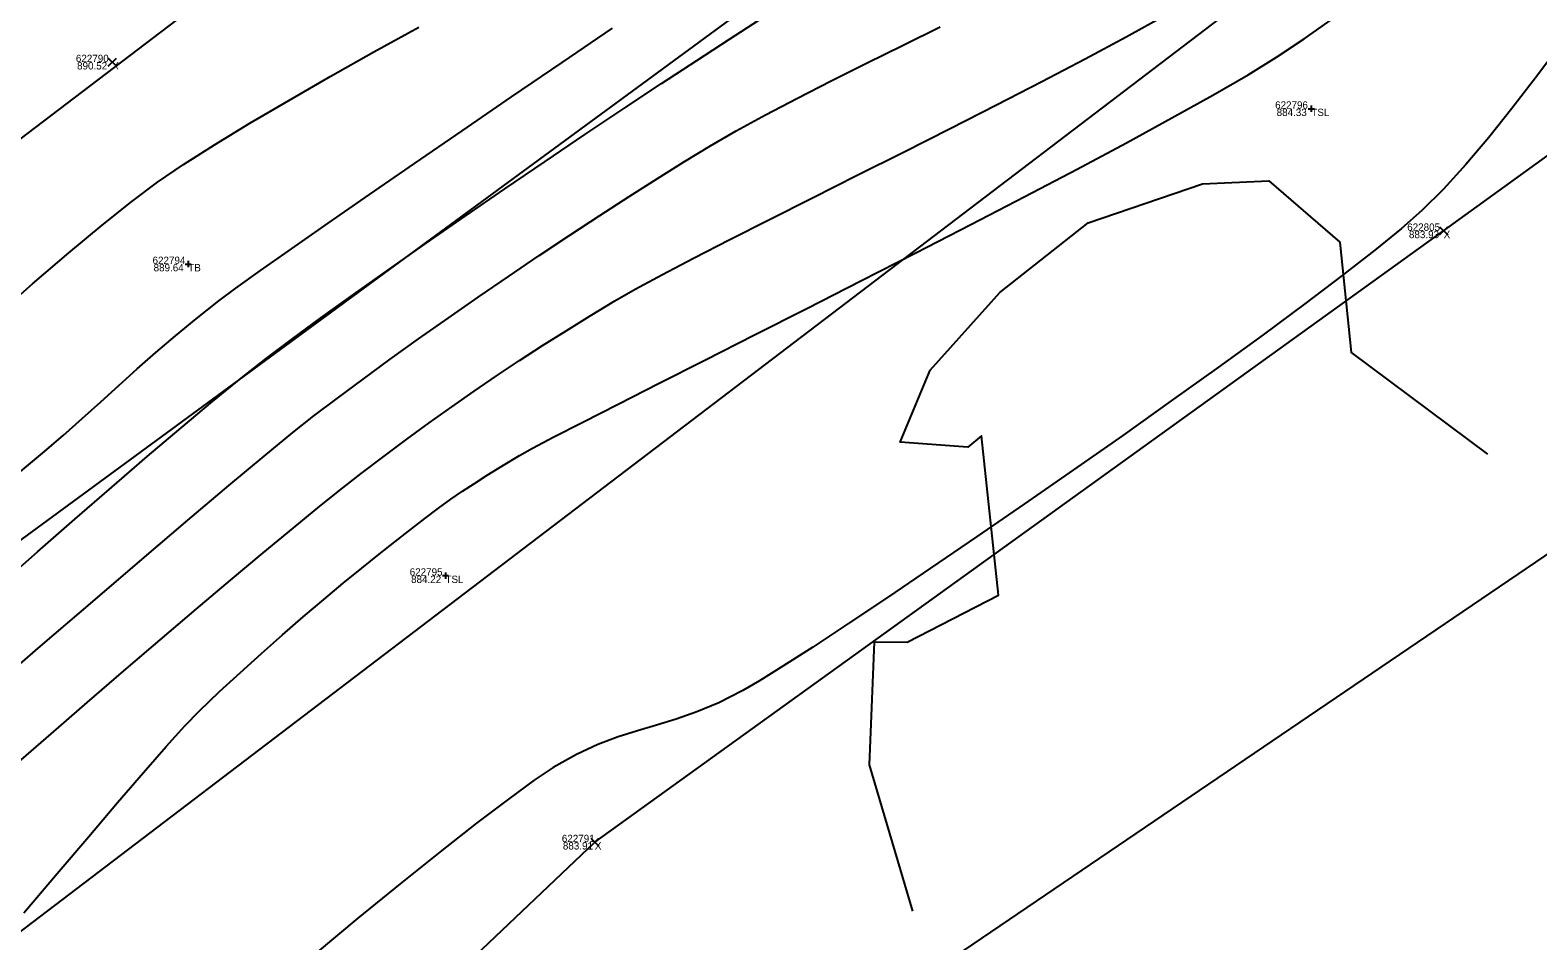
# Model space of a CAD drawing. Extents: x 1957117 to 1971063, y 701601 to 715861.
# Drawn here: x 1967560.8 to 1967632.6, y 710078.6 to 710121.9 of the extents above; entities that cross this region are included whole.
import ezdxf

# ---------------------------------------------------------------- set-up
doc = ezdxf.new("R2010")
doc.units = 0
for name, color, linetype in [('AP_X_Lights', 7, 'Continuous'), ('DT_X_Contour_Major', 7, 'Continuous'), ('DT_X_Contour_Minor', 7, 'Continuous'), ('DT_X_TIN_Hull', 7, 'Continuous'), ('GE_X_CL_20', 7, 'Continuous'), ('PV_P_Drive', 7, 'Continuous'), ('PV_P_Shoulder', 7, 'Continuous'), ('RS_Raster1', 7, 'Continuous'), ('RW_X_Esmt_RR', 7, 'Continuous'), ('RW_X_Fee_RW', 7, 'Continuous'), ('SC_Scratch1', 7, 'Continuous'), ('SC_Shading5', 7, 'Continuous'), ('VG_X_Tree_Line_Rt', 7, 'Continuous')]:
    doc.layers.add(name, color=color, linetype=linetype)

msp = doc.modelspace()

# ---------------------------------------------------------------- linework, layer by layer
at = {"layer": 'AP_X_Lights'}
for p, q in [((1967564.559, 710120.235), (1967564.947, 710120.625)), ((1967564.559, 710120.625), (1967564.947, 710120.235)), ((1967627.894, 710112.213), (1967628.282, 710112.603)), ((1967627.894, 710112.603), (1967628.282, 710112.213)), ((1967587.514, 710083.143), (1967587.902, 710083.533)), ((1967587.514, 710083.533), (1967587.902, 710083.143))]:
    msp.add_line(p, q, dxfattribs=at)
at = {"layer": 'DT_X_Contour_Major'}
for points in [[(1967560.549, 710079.979), (1967562.137, 710081.85), (1967563.63, 710083.608), (1967565.007, 710085.221), (1967566.244, 710086.657), (1967567.32, 710087.883), (1967568.212, 710088.867), (1967568.899, 710089.575), (1967569.858, 710090.494), (1967570.845, 710091.41), (1967571.846, 710092.314), (1967572.849, 710093.199), (1967573.841, 710094.056), (1967574.809, 710094.876), (1967575.74, 710095.651), (1967576.623, 710096.372), (1967577.444, 710097.032), (1967578.19, 710097.622), (1967578.85, 710098.133), (1967579.621, 710098.721), (1967580.279, 710099.214), (1967580.864, 710099.64), (1967581.417, 710100.026), (1967581.979, 710100.4), (1967582.59, 710100.788), (1967583.29, 710101.22), (1967584.12, 710101.721), (1967584.738, 710102.066), (1967585.758, 710102.604), (1967587.133, 710103.312), (1967588.82, 710104.172), (1967590.773, 710105.162), (1967592.949, 710106.263), (1967595.302, 710107.454), (1967597.788, 710108.714), (1967600.362, 710110.024), (1967602.98, 710111.362), (1967605.597, 710112.709), (1967608.168, 710114.044), (1967610.65, 710115.347), (1967612.996, 710116.596), (1967615.163, 710117.773), (1967617.107, 710118.856), (1967618.781, 710119.826), (1967620.143, 710120.661), (1967621.46, 710121.537), (1967623.01, 710122.623)], [(1967560.549, 710079.979), (1967562.137, 710081.85), (1967563.63, 710083.608), (1967565.007, 710085.221), (1967566.244, 710086.657), (1967567.32, 710087.883), (1967568.212, 710088.867), (1967568.899, 710089.575), (1967569.858, 710090.494), (1967570.845, 710091.41), (1967571.846, 710092.314), (1967572.849, 710093.199), (1967573.841, 710094.056), (1967574.809, 710094.876), (1967575.74, 710095.651), (1967576.623, 710096.372), (1967577.444, 710097.032), (1967578.19, 710097.622), (1967578.85, 710098.133), (1967579.621, 710098.721), (1967580.279, 710099.214), (1967580.864, 710099.64), (1967581.417, 710100.026), (1967581.979, 710100.4), (1967582.59, 710100.788), (1967583.29, 710101.22), (1967584.12, 710101.721), (1967584.738, 710102.066), (1967585.758, 710102.604), (1967587.133, 710103.312), (1967588.82, 710104.172), (1967590.773, 710105.162), (1967592.949, 710106.263), (1967595.302, 710107.454), (1967597.788, 710108.714), (1967600.362, 710110.024), (1967602.98, 710111.362), (1967605.597, 710112.709), (1967608.168, 710114.044), (1967610.65, 710115.347), (1967612.996, 710116.596), (1967615.163, 710117.773), (1967617.107, 710118.856), (1967618.781, 710119.826), (1967620.143, 710120.661), (1967621.46, 710121.537), (1967623.01, 710122.623)], [(1967559.13, 710108.28), (1967560.959, 710109.879), (1967562.681, 710111.353), (1967564.266, 710112.671), (1967565.684, 710113.802), (1967566.904, 710114.715), (1967568.145, 710115.561), (1967569.623, 710116.503), (1967571.301, 710117.525), (1967573.147, 710118.61), (1967575.124, 710119.745), (1967577.198, 710120.913), (1967579.336, 710122.099)], [(1967559.13, 710108.28), (1967560.959, 710109.879), (1967562.681, 710111.353), (1967564.266, 710112.671), (1967565.684, 710113.802), (1967566.904, 710114.715), (1967568.145, 710115.561), (1967569.623, 710116.503), (1967571.301, 710117.525), (1967573.147, 710118.61), (1967575.124, 710119.745), (1967577.198, 710120.913), (1967579.336, 710122.099)]]:
    msp.add_lwpolyline(points, dxfattribs=at)
at = {"layer": 'DT_X_Contour_Minor'}
for points in [[(1967559.396, 710095.569), (1967561.188, 710097.141), (1967562.973, 710098.701), (1967564.726, 710100.221), (1967566.419, 710101.677), (1967568.027, 710103.043), (1967569.524, 710104.291), (1967570.882, 710105.398), (1967572.077, 710106.336), (1967573.283, 710107.245), (1967574.675, 710108.266), (1967576.226, 710109.381), (1967577.905, 710110.571), (1967579.685, 710111.817), (1967581.538, 710113.099), (1967583.433, 710114.4), (1967585.343, 710115.7), (1967587.239, 710116.98), (1967589.093, 710118.222), (1967590.876, 710119.406), (1967592.558, 710120.513), (1967594.113, 710121.524), (1967595.51, 710122.421)], [(1967559.396, 710095.569), (1967561.188, 710097.141), (1967562.973, 710098.701), (1967564.726, 710100.221), (1967566.419, 710101.677), (1967568.027, 710103.043), (1967569.524, 710104.291), (1967570.882, 710105.398), (1967572.077, 710106.336), (1967573.283, 710107.245), (1967574.675, 710108.266), (1967576.226, 710109.381), (1967577.905, 710110.571), (1967579.685, 710111.817), (1967581.538, 710113.099), (1967583.433, 710114.4), (1967585.343, 710115.7), (1967587.239, 710116.98), (1967589.093, 710118.222), (1967590.876, 710119.406), (1967592.558, 710120.513), (1967594.113, 710121.524), (1967595.51, 710122.421)], [(1967560.182, 710087.047), (1967561.839, 710088.494), (1967563.554, 710089.979), (1967565.295, 710091.477), (1967567.034, 710092.962), (1967568.74, 710094.409), (1967570.383, 710095.793), (1967571.933, 710097.088), (1967573.358, 710098.268), (1967574.63, 710099.308), (1967575.718, 710100.183), (1967576.592, 710100.867), (1967577.684, 710101.697), (1967578.763, 710102.5), (1967579.833, 710103.281), (1967580.899, 710104.041), (1967581.966, 710104.785), (1967583.038, 710105.516), (1967584.121, 710106.236), (1967585.219, 710106.949), (1967586.337, 710107.659), (1967587.48, 710108.368), (1967588.653, 710109.08), (1967589.626, 710109.637), (1967590.888, 710110.319), (1967592.399, 710111.108), (1967594.124, 710111.991), (1967596.022, 710112.952), (1967598.058, 710113.976), (1967600.193, 710115.047), (1967602.39, 710116.151), (1967604.611, 710117.273), (1967606.819, 710118.396), (1967608.974, 710119.507), (1967611.041, 710120.589), (1967612.981, 710121.628), (1967614.757, 710122.608)], [(1967560.182, 710087.047), (1967561.839, 710088.494), (1967563.554, 710089.979), (1967565.295, 710091.477), (1967567.034, 710092.962), (1967568.74, 710094.409), (1967570.383, 710095.793), (1967571.933, 710097.088), (1967573.358, 710098.268), (1967574.63, 710099.308), (1967575.718, 710100.183), (1967576.592, 710100.867), (1967577.684, 710101.697), (1967578.763, 710102.5), (1967579.833, 710103.281), (1967580.899, 710104.041), (1967581.966, 710104.785), (1967583.038, 710105.516), (1967584.121, 710106.236), (1967585.219, 710106.949), (1967586.337, 710107.659), (1967587.48, 710108.368), (1967588.653, 710109.08), (1967589.626, 710109.637), (1967590.888, 710110.319), (1967592.399, 710111.108), (1967594.124, 710111.991), (1967596.022, 710112.952), (1967598.058, 710113.976), (1967600.193, 710115.047), (1967602.39, 710116.151), (1967604.611, 710117.273), (1967606.819, 710118.396), (1967608.974, 710119.507), (1967611.041, 710120.589), (1967612.981, 710121.628), (1967614.757, 710122.608)], [(1967558.782, 710090.451), (1967561.344, 710092.658), (1967563.824, 710094.787), (1967566.174, 710096.798), (1967568.348, 710098.648), (1967570.299, 710100.294), (1967571.978, 710101.697), (1967573.339, 710102.813), (1967574.334, 710103.602), (1967575.464, 710104.457), (1967576.681, 710105.359), (1967577.973, 710106.298), (1967579.325, 710107.265), (1967580.724, 710108.252), (1967582.156, 710109.247), (1967583.608, 710110.243), (1967585.067, 710111.229), (1967586.518, 710112.198), (1967587.948, 710113.138), (1967589.343, 710114.042), (1967590.69, 710114.899), (1967591.976, 710115.701), (1967593.186, 710116.438), (1967594.434, 710117.161), (1967595.827, 710117.922), (1967597.342, 710118.717), (1967598.954, 710119.539), (1967600.64, 710120.382), (1967602.376, 710121.241), (1967604.137, 710122.111)], [(1967558.782, 710090.451), (1967561.344, 710092.658), (1967563.824, 710094.787), (1967566.174, 710096.798), (1967568.348, 710098.648), (1967570.299, 710100.294), (1967571.978, 710101.697), (1967573.339, 710102.813), (1967574.334, 710103.602), (1967575.464, 710104.457), (1967576.681, 710105.359), (1967577.973, 710106.298), (1967579.325, 710107.265), (1967580.724, 710108.252), (1967582.156, 710109.247), (1967583.608, 710110.243), (1967585.067, 710111.229), (1967586.518, 710112.198), (1967587.948, 710113.138), (1967589.343, 710114.042), (1967590.69, 710114.899), (1967591.976, 710115.701), (1967593.186, 710116.438), (1967594.434, 710117.161), (1967595.827, 710117.922), (1967597.342, 710118.717), (1967598.954, 710119.539), (1967600.64, 710120.382), (1967602.376, 710121.241), (1967604.137, 710122.111)], [(1967560.389, 710100.962), (1967561.437, 710101.834), (1967562.41, 710102.672), (1967563.328, 710103.484), (1967564.208, 710104.277), (1967565.072, 710105.06), (1967565.939, 710105.838), (1967566.827, 710106.621), (1967567.757, 710107.416), (1967568.748, 710108.23), (1967569.819, 710109.071), (1967570.632, 710109.674), (1967571.8, 710110.513), (1967573.277, 710111.555), (1967575.02, 710112.773), (1967576.983, 710114.134), (1967579.122, 710115.608), (1967581.392, 710117.167), (1967583.749, 710118.778), (1967586.148, 710120.412), (1967588.543, 710122.039)], [(1967560.389, 710100.962), (1967561.437, 710101.834), (1967562.41, 710102.672), (1967563.328, 710103.484), (1967564.208, 710104.277), (1967565.072, 710105.06), (1967565.939, 710105.838), (1967566.827, 710106.621), (1967567.757, 710107.416), (1967568.748, 710108.23), (1967569.819, 710109.071), (1967570.632, 710109.674), (1967571.8, 710110.513), (1967573.277, 710111.555), (1967575.02, 710112.773), (1967576.983, 710114.134), (1967579.122, 710115.608), (1967581.392, 710117.167), (1967583.749, 710118.778), (1967586.148, 710120.412), (1967588.543, 710122.039)], [(1967633.586, 710121.174), (1967632.457, 710119.676), (1967631.338, 710118.226), (1967630.232, 710116.847), (1967629.145, 710115.561), (1967628.083, 710114.393), (1967627.049, 710113.366), (1967626.088, 710112.522), (1967624.811, 710111.482), (1967623.261, 710110.275), (1967621.478, 710108.928), (1967619.502, 710107.468), (1967617.373, 710105.922), (1967615.133, 710104.317), (1967612.823, 710102.68), (1967610.482, 710101.038), (1967608.151, 710099.42), (1967605.871, 710097.851), (1967603.683, 710096.359), (1967601.627, 710094.971), (1967599.744, 710093.715), (1967598.074, 710092.617), (1967596.659, 710091.704), (1967595.538, 710091.005), (1967594.752, 710090.545), (1967593.602, 710089.968), (1967592.553, 710089.53), (1967591.577, 710089.19), (1967590.646, 710088.907), (1967589.734, 710088.638), (1967588.813, 710088.343), (1967587.856, 710087.98), (1967586.834, 710087.507), (1967585.72, 710086.883), (1967584.828, 710086.288), (1967583.595, 710085.389), (1967582.08, 710084.234), (1967580.343, 710082.872), (1967578.444, 710081.351), (1967576.442, 710079.718), (1967574.397, 710078.021)], [(1967633.586, 710121.174), (1967632.457, 710119.676), (1967631.338, 710118.226), (1967630.232, 710116.847), (1967629.145, 710115.561), (1967628.083, 710114.393), (1967627.049, 710113.366), (1967626.088, 710112.522), (1967624.811, 710111.482), (1967623.261, 710110.275), (1967621.478, 710108.928), (1967619.502, 710107.468), (1967617.373, 710105.922), (1967615.133, 710104.317), (1967612.823, 710102.68), (1967610.482, 710101.038), (1967608.151, 710099.42), (1967605.871, 710097.851), (1967603.683, 710096.359), (1967601.627, 710094.971), (1967599.744, 710093.715), (1967598.074, 710092.617), (1967596.659, 710091.704), (1967595.538, 710091.005), (1967594.752, 710090.545), (1967593.602, 710089.968), (1967592.553, 710089.53), (1967591.577, 710089.19), (1967590.646, 710088.907), (1967589.734, 710088.638), (1967588.813, 710088.343), (1967587.856, 710087.98), (1967586.834, 710087.507), (1967585.72, 710086.883), (1967584.828, 710086.288), (1967583.595, 710085.389), (1967582.08, 710084.234), (1967580.343, 710082.872), (1967578.444, 710081.351), (1967576.442, 710079.718), (1967574.397, 710078.021)]]:
    msp.add_lwpolyline(points, dxfattribs=at)
at = {"layer": 'DT_X_TIN_Hull'}
msp.add_lwpolyline([(1967085.547, 709715.349), (1967125.288, 709742.888), (1967201.922, 709789.858), (1967241.236, 709818.165), (1967322.211, 709876.642), (1967362.318, 709905.771), (1967392.475, 709930.269), (1967431.715, 709958.84), (1967471.128, 709988.987), (1967511.322, 710018.762), (1967554.325, 710051.667), (1967587.708, 710083.338), (1967628.088, 710112.408), (1967711.181, 710172.474), (1967750.978, 710202.551), (1967790.701, 710237.171), (1967830.563, 710265.437)], dxfattribs=at)
at = {"layer": 'GE_X_CL_20'}
msp.add_lwpolyline([(1968438.508, 710785.011), (1967254.18, 709883.777)], dxfattribs=at)
at = {"layer": 'PV_P_Drive'}
for p, q in [((1967621.647, 710118.215), (1967621.939, 710118.215)), ((1967621.793, 710118.361), (1967621.793, 710118.069)), ((1967621.793, 710118.215), (1967621.793, 710118.215)), ((1967568.367, 710110.975), (1967568.367, 710110.683)), ((1967568.221, 710110.829), (1967568.513, 710110.829)), ((1967568.367, 710110.829), (1967568.367, 710110.829)), ((1967580.456, 710096.011), (1967580.748, 710096.011)), ((1967580.602, 710096.157), (1967580.602, 710095.865)), ((1967580.602, 710096.011), (1967580.602, 710096.011))]:
    msp.add_line(p, q, dxfattribs=at)
at = {"layer": 'RW_X_Esmt_RR'}
msp.add_line((1967272.347, 709859.903), (1968456.675, 710761.138), dxfattribs=at)
at = {"layer": 'RW_X_Fee_RW'}
for points in [[(1963881.046, 707276.431), (1964172.578, 707701.964), (1964668.324, 708419.582), (1964735.207, 708501.875), (1964966.496, 708718.802), (1965107.468, 708816.338), (1965585.552, 709094.216), (1966091.861, 709326.705), (1966247.281, 709386.816), (1966633.174, 709551.737), (1966943.202, 709670.565), (1967172.032, 709812.662), (1967935.697, 710373.174), (1968346.714, 710683.963), (1968484.345, 710796.182), (1968743.632, 711067.038), (1968903.937, 711275.819), (1969041.222, 711501.316), (1969638.166, 712572.015), (1970019.077, 713196.718)], [(1967116.29, 709739.43), (1967383.14, 709927.52), (1967553.25, 710042.89), (1967829.55, 710230.43), (1968162.2, 710466.8), (1968517.84, 710753.6), (1968558.27, 710789.51), (1968630.48, 710856.95), (1968698.82, 710928.17), (1968731.45, 710965.15), (1968773.33, 711015.85), (1968804.61, 711056.38), (1968853.86, 711125.52), (1968913.61, 711220.63), (1968967.08, 711305.76), (1969517.7, 712248.37), (1969788.18, 712707.53), (1969960.82, 712983.76)]]:
    msp.add_lwpolyline(points, dxfattribs=at)
at = {"layer": 'SC_Shading5'}
for points in [[(1963589.678, 706586.994), (1963626.625, 706689.548), (1963651.76, 706746.832), (1963668.09, 706778.596), (1963682.768, 706805.402), (1963734.424, 706911.594), (1963826.849, 707116.717), (1963877.258, 707215.645), (1963964.981, 707354.472), (1964070.526, 707509.355), (1964132.574, 707601.994), (1964163.9, 707642.169), (1964191.2, 707685.167), (1964278.98, 707807.131), (1964326.11, 707874.364), (1964396.427, 707968.962), (1964508.519, 708133.679), (1964655.588, 708336.552), (1964745.319, 708429.172), (1964840.327, 708522.317), (1964988.178, 708660.245), (1965089.796, 708739.041), (1965251.743, 708835.216), (1965415.807, 708922.048), (1965866.2, 709149.38), (1966173.543, 709294.131), (1966283.627, 709338.196), (1966534.003, 709419.214), (1966689.084, 709471.266), (1967008.468, 709641.817), (1967166.677, 709750.124), (1967422.113, 709931.083), (1967818.707, 710198.831), (1968187.021, 710459.852), (1968360.589, 710592.493), (1968496.543, 710707.847), (1968606.427, 710809.378), (1968733.391, 710937.091), (1968807.28, 711025.4), (1968843.008, 711077.094), (1968863.233, 711106.099), (1968909.747, 711171.311), (1968974.133, 711279.559), (1969130.932, 711546.915), (1969247.433, 711744.686), (1969402.714, 712016.424), (1969505.287, 712191.789), (1969666.311, 712460.805), (1969771.586, 712639.896), (1969880.058, 712820.917), (1969964.994, 712955.706), (1969990.005, 713000.084), (1970030.065, 713068.479)], [(1963609.915, 706579.703), (1963646.615, 706681.572), (1963671.193, 706737.585), (1963687.092, 706768.511), (1963701.884, 706795.526), (1963753.906, 706902.469), (1963846.249, 707107.41), (1963895.973, 707204.994), (1963982.966, 707342.667), (1964088.35, 707497.312), (1964150.015, 707589.379), (1964181.502, 707629.761), (1964209.024, 707673.109), (1964296.517, 707794.674), (1964343.552, 707861.772), (1964413.958, 707956.489), (1964526.123, 708121.313), (1964672.104, 708322.686), (1964760.576, 708414.006), (1964855.195, 708506.77), (1965002.134, 708643.847), (1965101.925, 708721.226), (1965262.272, 708816.451), (1965425.685, 708902.939), (1965875.63, 709130.044), (1966182.13, 709274.398), (1966290.944, 709317.954), (1966540.737, 709398.785), (1966697.632, 709451.445), (1967019.644, 709623.399), (1967178.971, 709732.471), (1967434.35, 709913.39), (1967830.945, 710181.14), (1968199.774, 710442.525), (1968374.086, 710575.735), (1968510.806, 710691.739), (1968621.36, 710793.889), (1968749.296, 710922.58), (1968824.413, 711012.355), (1968860.678, 711064.827), (1968880.812, 711093.701), (1968927.778, 711159.547), (1968992.655, 711268.62), (1969149.476, 711536.015), (1969266.039, 711733.891), (1969421.336, 712005.657), (1969523.8, 712180.835), (1969684.812, 712449.831), (1969790.084, 712628.917), (1969898.385, 712809.653), (1969983.474, 712944.685), (1970008.657, 712989.367), (1970048.626, 713057.607)]]:
    msp.add_spline(points, degree=3, dxfattribs=at)
at = {"layer": 'VG_X_Tree_Line_Rt'}
msp.add_lwpolyline([(1967602.838, 710080.058), (1967600.779, 710087.015), (1967601.013, 710092.86), (1967601.013, 710092.86), (1967602.574, 710092.845), (1967606.915, 710095.084), (1967606.11, 710102.665), (1967606.11, 710102.665), (1967605.455, 710102.118), (1967602.226, 710102.36), (1967603.664, 710105.785), (1967606.98, 710109.469), (1967611.175, 710112.782), (1967616.61, 710114.634), (1967619.776, 710114.785), (1967623.155, 710111.874), (1967623.694, 710106.626), (1967630.169, 710101.782)], dxfattribs=at)

# ---------------------------------------------------------------- texts
at = {"layer": 'PV_P_Shoulder'}
for s, p in [('890.52', (1967563.078, 710120.08)), ('884.33', (1967620.145, 710117.865)), ('883.93', (1967626.437, 710112.058)), ('889.64', (1967566.719, 710110.479)), ('884.22', (1967578.968, 710095.661)), ('883.91', (1967586.189, 710082.988))]:
    msp.add_text(s, height=0.35, dxfattribs=at).set_placement(p)
at = {"layer": 'RS_Raster1'}
for s, p in [('622790', (1967563.022, 710120.43)), ('622796', (1967620.071, 710118.215)), ('622805', (1967626.355, 710112.408)), ('622794', (1967566.669, 710110.829)), ('622795', (1967578.902, 710096.011)), ('622791', (1967586.139, 710083.338))]:
    msp.add_text(s, height=0.35, dxfattribs=at).set_placement(p)
at = {"layer": 'SC_Scratch1'}
for s, p in [('X', (1967564.753, 710120.08)), ('TSL', (1967621.793, 710117.865)), ('X', (1967628.088, 710112.058)), ('TB', (1967568.367, 710110.479)), ('TSL', (1967580.602, 710095.661)), ('X', (1967587.708, 710082.988))]:
    msp.add_text(s, height=0.35, dxfattribs=at).set_placement(p)

doc.saveas('drawing.dxf')
